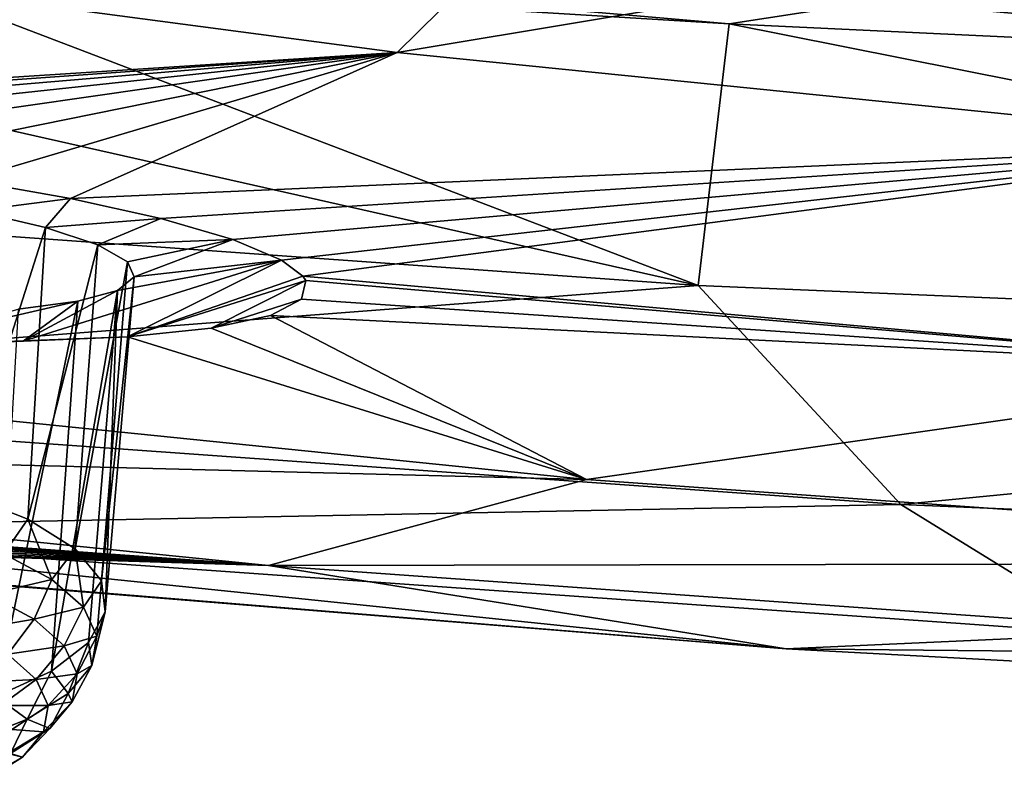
# Model space of a CAD drawing. Header units: metres. Extents: x -106 to 264, y -111 to 81.
# Tile 268 of 549: x 188.02 to 190.89, y -9.91 to -7.69. Entities that reach past the tile are written whole.
import ezdxf

# ---------------------------------------------------------------- set-up
doc = ezdxf.new("R2010")
doc.units = ezdxf.units.M
doc.layers.add('solid_20422013', color=7, linetype='CONTINUOUS')

msp = doc.modelspace()

# ---------------------------------------------------------------- linework, layer by layer
at = {"layer": 'solid_20422013'}
for points in [[(189.862808, -7.054649, 224.805771), (189.118057, -7.787766, 228.999527), (186.53801, -7.446224, 228.050858)], [(189.862808, -7.054649, 224.805771), (192.066238, -7.297112, 225.479233), (189.118057, -7.787766, 228.999527)], [(192.066238, -7.297112, 225.479233), (191.772629, -8.055866, 229.744202), (189.118057, -7.787766, 228.999527)], [(185.842651, -7.336525, 261.268463), (187.601563, -7.55298, 261.392761), (190.086212, -7.704647, 261.808441)], [(185.842651, -7.336525, 261.268463), (190.086212, -7.704647, 261.808441), (190.517609, -7.638051, 262.098877)], [(185.121048, -7.36662, 260.880585), (185.078796, -8.115819, 257.607513), (189.995087, -8.466437, 258.58139)], [(187.601563, -7.55298, 261.392761), (185.121048, -7.36662, 260.880585), (189.995087, -8.466437, 258.58139)], [(185.673309, -8.009084, 231.980362), (186.53801, -7.446224, 228.050858), (189.118057, -7.787766, 228.999527)], [(195.245529, -7.819661, 262.598938), (195.233917, -7.680362, 262.814514), (190.494476, -7.4985, 262.312988)], [(190.517609, -7.638051, 262.098877), (195.245529, -7.819661, 262.598938), (190.494476, -7.4985, 262.312988)], [(190.086212, -7.704647, 261.808441), (187.601563, -7.55298, 261.392761), (189.995087, -8.466437, 258.58139)], [(190.517609, -7.638051, 262.098877), (190.086212, -7.704647, 261.808441), (192.57132, -7.82203, 262.128845)], [(190.517609, -7.638051, 262.098877), (192.57132, -7.82203, 262.128845), (195.054642, -7.905578, 262.355408)], [(190.517609, -7.638051, 262.098877), (195.054642, -7.905578, 262.355408), (195.245529, -7.819661, 262.598938)], [(190.086212, -7.704647, 261.808441), (189.995087, -8.466437, 258.58139), (194.980255, -8.677778, 259.168427)], [(192.57132, -7.82203, 262.128845), (190.086212, -7.704647, 261.808441), (194.980255, -8.677778, 259.168427)], [(186.016266, -8.008291, 231.780991), (185.673309, -8.009084, 231.980362), (189.118057, -7.787766, 228.999527)], [(186.387527, -8.01938, 231.654266), (186.016266, -8.008291, 231.780991), (189.118057, -7.787766, 228.999527)], [(186.77034, -8.040813, 231.59787), (186.387527, -8.01938, 231.654266), (189.118057, -7.787766, 228.999527)], [(187.1427, -8.071431, 231.614395), (186.77034, -8.040813, 231.59787), (189.118057, -7.787766, 228.999527)], [(187.51442, -8.111905, 231.702881), (187.1427, -8.071431, 231.614395), (189.118057, -7.787766, 228.999527)], [(187.863144, -8.160318, 231.861572), (187.51442, -8.111905, 231.702881), (189.118057, -7.787766, 228.999527)], [(188.165985, -8.213053, 232.077042), (187.863144, -8.160318, 231.861572), (189.118057, -7.787766, 228.999527)], [(188.165985, -8.213053, 232.077042), (189.118057, -7.787766, 228.999527), (191.772629, -8.055866, 229.744202)], [(188.429916, -8.271464, 232.355728), (188.165985, -8.213053, 232.077042), (191.772629, -8.055866, 229.744202)], [(188.639709, -8.332258, 232.683212), (188.429916, -8.271464, 232.355728), (191.772629, -8.055866, 229.744202)], [(188.781616, -8.393274, 233.051941), (188.639709, -8.332258, 232.683212), (191.772629, -8.055866, 229.744202)], [(188.781616, -8.393274, 233.051941), (191.772629, -8.055866, 229.744202), (188.843155, -8.439038, 233.355713)], [(191.772629, -8.055866, 229.744202), (191.903183, -8.713554, 234.120209), (188.843155, -8.439038, 233.355713)], [(189.995087, -8.466437, 258.58139), (185.078796, -8.115819, 257.607513), (185.959076, -8.775709, 253.931168)], [(187.885544, -8.249002, 232.461792), (187.863144, -8.160318, 231.861572), (188.165985, -8.213053, 232.077042)], [(188.093185, -8.297729, 232.704346), (187.885544, -8.249002, 232.461792), (188.165985, -8.213053, 232.077042)], [(188.093185, -8.297729, 232.704346), (188.165985, -8.213053, 232.077042), (188.429916, -8.271464, 232.355728)], [(187.846817, -9.070897, 232.253632), (187.885544, -8.249002, 232.461792), (188.093185, -8.297729, 232.704346)], [(188.245636, -8.348202, 232.990143), (188.093185, -8.297729, 232.704346), (188.429916, -8.271464, 232.355728)], [(188.245636, -8.348202, 232.990143), (188.429916, -8.271464, 232.355728), (188.639709, -8.332258, 232.683212)], [(188.041656, -9.147024, 232.481476), (187.846817, -9.070897, 232.253632), (188.093185, -8.297729, 232.704346)], [(188.041656, -9.147024, 232.481476), (188.093185, -8.297729, 232.704346), (188.245636, -8.348202, 232.990143)], [(188.18045, -9.233655, 232.743973), (188.041656, -9.147024, 232.481476), (188.245636, -8.348202, 232.990143)], [(188.18045, -9.233655, 232.743973), (188.245636, -8.348202, 232.990143), (188.332489, -8.397305, 233.299438)], [(188.332489, -8.397305, 233.299438), (188.245636, -8.348202, 232.990143), (188.639709, -8.332258, 232.683212)], [(188.352295, -8.441357, 233.620392), (188.332489, -8.397305, 233.299438), (188.639709, -8.332258, 232.683212)], [(188.352295, -8.441357, 233.620392), (188.639709, -8.332258, 232.683212), (188.781616, -8.393274, 233.051941)], [(188.781616, -8.393274, 233.051941), (188.333008, -8.616164, 234.993973), (188.028702, -8.628983, 235.277756)], [(188.303879, -8.481476, 233.942215), (188.781616, -8.393274, 233.051941), (188.028702, -8.628983, 235.277756)], [(188.256729, -9.326756, 233.028915), (188.18045, -9.233655, 232.743973), (188.332489, -8.397305, 233.299438)], [(188.256729, -9.326756, 233.028915), (188.332489, -8.397305, 233.299438), (188.352295, -8.441357, 233.620392)], [(188.303879, -8.481476, 233.942215), (188.352295, -8.441357, 233.620392), (188.781616, -8.393274, 233.051941)], [(188.781616, -8.393274, 233.051941), (188.843155, -8.439038, 233.355713), (188.333008, -8.616164, 234.993973)], [(188.267944, -9.417565, 233.30928), (188.256729, -9.326756, 233.028915), (188.352295, -8.441357, 233.620392)], [(188.267944, -9.417565, 233.30928), (188.352295, -8.441357, 233.620392), (188.303879, -8.481476, 233.942215)], [(188.333008, -8.616164, 234.993973), (188.843155, -8.439038, 233.355713), (188.852203, -8.452134, 233.44783)], [(188.333008, -8.616164, 234.993973), (188.852203, -8.452134, 233.44783), (188.575958, -8.590491, 234.651337)], [(188.575958, -8.590491, 234.651337), (188.852203, -8.452134, 233.44783), (188.839996, -8.506511, 233.860703)], [(188.839996, -8.506511, 233.860703), (188.852203, -8.452134, 233.44783), (191.903183, -8.713554, 234.120209)], [(188.852203, -8.452134, 233.44783), (188.843155, -8.439038, 233.355713), (191.903183, -8.713554, 234.120209)], [(189.995087, -8.466437, 258.58139), (185.959076, -8.775709, 253.931168), (190.585754, -9.104343, 254.843979)], [(188.188126, -8.512678, 234.25058), (188.303879, -8.481476, 233.942215), (188.028702, -8.628983, 235.277756)], [(188.110855, -9.589723, 233.847733), (188.303879, -8.481476, 233.942215), (188.188126, -8.512678, 234.25058)], [(188.110855, -9.589723, 233.847733), (188.218628, -9.506474, 233.586121), (188.303879, -8.481476, 233.942215)], [(188.218628, -9.506474, 233.586121), (188.267944, -9.417565, 233.30928), (188.303879, -8.481476, 233.942215)], [(194.980255, -8.677778, 259.168427), (189.995087, -8.466437, 258.58139), (190.585754, -9.104343, 254.843979)], [(188.188126, -8.512678, 234.25058), (188.028702, -8.628983, 235.277756), (187.67865, -8.62946, 235.496613)], [(188.013809, -8.535903, 234.523453), (188.188126, -8.512678, 234.25058), (187.67865, -8.62946, 235.496613)], [(187.949203, -9.663785, 234.083023), (188.188126, -8.512678, 234.25058), (188.013809, -8.535903, 234.523453)], [(187.949203, -9.663785, 234.083023), (188.110855, -9.589723, 233.847733), (188.188126, -8.512678, 234.25058)], [(188.575958, -8.590491, 234.651337), (188.839996, -8.506511, 233.860703), (188.74942, -8.553676, 234.269028)], [(188.74942, -8.553676, 234.269028), (188.839996, -8.506511, 233.860703), (191.903183, -8.713554, 234.120209)], [(188.575958, -8.590491, 234.651337), (188.74942, -8.553676, 234.269028), (189.669907, -9.031466, 237.973236)], [(188.74942, -8.553676, 234.269028), (191.903183, -8.713554, 234.120209), (189.669907, -9.031466, 237.973236)], [(188.333008, -8.616164, 234.993973), (188.575958, -8.590491, 234.651337), (189.669907, -9.031466, 237.973236)], [(188.333008, -8.616164, 234.993973), (189.669907, -9.031466, 237.973236), (186.338013, -8.693118, 237.033447)], [(188.028702, -8.628983, 235.277756), (188.333008, -8.616164, 234.993973), (186.338013, -8.693118, 237.033447)], [(187.67865, -8.62946, 235.496613), (188.028702, -8.628983, 235.277756), (186.338013, -8.693118, 237.033447)], [(186.338013, -8.693118, 237.033447), (189.669907, -9.031466, 237.973236), (185.110733, -8.91645, 241.073578)], [(194.980255, -8.677778, 259.168427), (190.585754, -9.104343, 254.843979), (195.276733, -9.302426, 255.39418)], [(191.903183, -8.713554, 234.120209), (193.073288, -9.274829, 238.649216), (189.669907, -9.031466, 237.973236)], [(190.585754, -9.104343, 254.843979), (185.959076, -8.775709, 253.931168), (186.873856, -9.176023, 250.099716)], [(184.257797, -8.959661, 243.911575), (185.110733, -8.91645, 241.073578), (188.74321, -9.28259, 242.090576)], [(189.669907, -9.031466, 237.973236), (188.74321, -9.28259, 242.090576), (185.110733, -8.91645, 241.073578)], [(184.626968, -8.998393, 243.912338), (184.257797, -8.959661, 243.911575), (188.74321, -9.28259, 242.090576)], [(184.996658, -9.038419, 243.986938), (184.626968, -8.998393, 243.912338), (188.74321, -9.28259, 242.090576)], [(189.669907, -9.031466, 237.973236), (193.073288, -9.274829, 238.649216), (188.74321, -9.28259, 242.090576)], [(185.345795, -9.077479, 244.131119), (184.996658, -9.038419, 243.986938), (188.74321, -9.28259, 242.090576)], [(185.654495, -9.113409, 244.339966), (185.345795, -9.077479, 244.131119), (188.74321, -9.28259, 242.090576)], [(187.971741, -9.247798, 232.39061), (187.846817, -9.070897, 232.253632), (188.041656, -9.147024, 232.481476)], [(185.931091, -9.146975, 244.620255), (185.654495, -9.113409, 244.339966), (188.74321, -9.28259, 242.090576)], [(190.585754, -9.104343, 254.843979), (186.873856, -9.176023, 250.099716), (191.199371, -9.482431, 250.95079)], [(195.276733, -9.302426, 255.39418), (190.585754, -9.104343, 254.843979), (191.199371, -9.482431, 250.95079)], [(186.155457, -9.175427, 244.954926), (185.931091, -9.146975, 244.620255), (188.74321, -9.28259, 242.090576)], [(188.112473, -9.322511, 232.616196), (187.971741, -9.247798, 232.39061), (188.041656, -9.147024, 232.481476)], [(188.112473, -9.322511, 232.616196), (188.041656, -9.147024, 232.481476), (188.18045, -9.233655, 232.743973)], [(186.309174, -9.196429, 245.334473), (186.155457, -9.175427, 244.954926), (188.74321, -9.28259, 242.090576)], [(186.308029, -9.205103, 246.592499), (190.252136, -9.524944, 246.662384), (186.873856, -9.176023, 250.099716)], [(191.199371, -9.482431, 250.95079), (186.873856, -9.176023, 250.099716), (190.252136, -9.524944, 246.662384)], [(186.308029, -9.205103, 246.592499), (186.389069, -9.212077, 246.169189), (190.252136, -9.524944, 246.662384)], [(186.390518, -9.209148, 245.743515), (186.309174, -9.196429, 245.334473), (188.74321, -9.28259, 242.090576)], [(186.389069, -9.212077, 246.169189), (186.390518, -9.209148, 245.743515), (190.252136, -9.524944, 246.662384)], [(190.252136, -9.524944, 246.662384), (186.390518, -9.209148, 245.743515), (188.74321, -9.28259, 242.090576)], [(188.204132, -9.403709, 232.863724), (188.112473, -9.322511, 232.616196), (188.18045, -9.233655, 232.743973)], [(188.204132, -9.403709, 232.863724), (188.18045, -9.233655, 232.743973), (188.256729, -9.326756, 233.028915)], [(187.925293, -9.366767, 232.386902), (187.971741, -9.247798, 232.39061), (188.112473, -9.322511, 232.616196)], [(193.073288, -9.274829, 238.649216), (192.45253, -9.545918, 242.821991), (188.74321, -9.28259, 242.090576)], [(190.252136, -9.524944, 246.662384), (188.74321, -9.28259, 242.090576), (192.45253, -9.545918, 242.821991)], [(188.06044, -9.438515, 232.603516), (187.925293, -9.366767, 232.386902), (188.112473, -9.322511, 232.616196)], [(188.06044, -9.438515, 232.603516), (188.112473, -9.322511, 232.616196), (188.204132, -9.403709, 232.863724)], [(188.24321, -9.488274, 233.123703), (188.204132, -9.403709, 232.863724), (188.256729, -9.326756, 233.028915)], [(188.24321, -9.488274, 233.123703), (188.256729, -9.326756, 233.028915), (188.267944, -9.417565, 233.30928)], [(187.857056, -9.473403, 232.404129), (187.925293, -9.366767, 232.386902), (188.06044, -9.438515, 232.603516)], [(188.148453, -9.516491, 232.841232), (188.06044, -9.438515, 232.603516), (188.204132, -9.403709, 232.863724)], [(188.148453, -9.516491, 232.841232), (188.204132, -9.403709, 232.863724), (188.24321, -9.488274, 233.123703)], [(187.983887, -9.540739, 232.607422), (187.857056, -9.473403, 232.404129), (188.06044, -9.438515, 232.603516)], [(187.983887, -9.540739, 232.607422), (188.06044, -9.438515, 232.603516), (188.148453, -9.516491, 232.841232)], [(188.22821, -9.572953, 233.386139), (188.267944, -9.417565, 233.30928), (188.218628, -9.506474, 233.586121)], [(188.22821, -9.572953, 233.386139), (188.24321, -9.488274, 233.123703), (188.267944, -9.417565, 233.30928)], [(188.185989, -9.597699, 233.090881), (188.148453, -9.516491, 232.841232), (188.24321, -9.488274, 233.123703)], [(188.185989, -9.597699, 233.090881), (188.24321, -9.488274, 233.123703), (188.22821, -9.572953, 233.386139)], [(191.199371, -9.482431, 250.95079), (190.252136, -9.524944, 246.662384), (194.175934, -9.735418, 247.246994)], [(188.066498, -9.613919, 232.830521), (187.983887, -9.540739, 232.607422), (188.148453, -9.516491, 232.841232)], [(188.066498, -9.613919, 232.830521), (188.148453, -9.516491, 232.841232), (188.185989, -9.597699, 233.090881)], [(188.159698, -9.654494, 233.640945), (188.218628, -9.506474, 233.586121), (188.110855, -9.589723, 233.847733)], [(188.159698, -9.654494, 233.640945), (188.22821, -9.572953, 233.386139), (188.218628, -9.506474, 233.586121)], [(194.175934, -9.735418, 247.246994), (190.252136, -9.524944, 246.662384), (192.45253, -9.545918, 242.821991)], [(187.887817, -9.622507, 232.62767), (187.983887, -9.540739, 232.607422), (188.066498, -9.613919, 232.830521)], [(188.171585, -9.679018, 233.342911), (188.22821, -9.572953, 233.386139), (188.159698, -9.654494, 233.640945)], [(188.171585, -9.679018, 233.342911), (188.185989, -9.597699, 233.090881), (188.22821, -9.572953, 233.386139)], [(188.040329, -9.729763, 233.878326), (188.110855, -9.589723, 233.847733), (187.949203, -9.663785, 234.083023)], [(188.040329, -9.729763, 233.878326), (188.159698, -9.654494, 233.640945), (188.110855, -9.589723, 233.847733)], [(188.101715, -9.690133, 233.064819), (188.066498, -9.613919, 232.830521), (188.185989, -9.597699, 233.090881)], [(188.101715, -9.690133, 233.064819), (188.185989, -9.597699, 233.090881), (188.171585, -9.679018, 233.342911)], [(187.963593, -9.689632, 232.832306), (187.887817, -9.622507, 232.62767), (188.066498, -9.613919, 232.830521)], [(187.963593, -9.689632, 232.832306), (188.066498, -9.613919, 232.830521), (188.101715, -9.690133, 233.064819)], [(187.874664, -9.795867, 234.089157), (188.040329, -9.729763, 233.878326), (187.949203, -9.663785, 234.083023)], [(188.105804, -9.757323, 233.587601), (188.159698, -9.654494, 233.640945), (188.040329, -9.729763, 233.878326)], [(188.105804, -9.757323, 233.587601), (188.171585, -9.679018, 233.342911), (188.159698, -9.654494, 233.640945)], [(187.995895, -9.75954, 233.047226), (187.963593, -9.689632, 232.832306), (188.101715, -9.690133, 233.064819)], [(187.995895, -9.75954, 233.047226), (188.101715, -9.690133, 233.064819), (188.088196, -9.766451, 233.301346)], [(188.088196, -9.766451, 233.301346), (188.171585, -9.679018, 233.342911), (188.105804, -9.757323, 233.587601)], [(188.088196, -9.766451, 233.301346), (188.101715, -9.690133, 233.064819), (188.171585, -9.679018, 233.342911)], [(187.99115, -9.829605, 233.815567), (188.040329, -9.729763, 233.878326), (187.874664, -9.795867, 234.089157)], [(187.99115, -9.829605, 233.815567), (188.105804, -9.757323, 233.587601), (188.040329, -9.729763, 233.878326)], [(187.983505, -9.829543, 233.264175), (187.995895, -9.75954, 233.047226), (188.088196, -9.766451, 233.301346)], [(187.983505, -9.829543, 233.264175), (188.088196, -9.766451, 233.301346), (188.026459, -9.839941, 233.530991)], [(188.026459, -9.839941, 233.530991), (188.105804, -9.757323, 233.587601), (187.99115, -9.829605, 233.815567)], [(188.026459, -9.839941, 233.530991), (188.088196, -9.766451, 233.301346), (188.105804, -9.757323, 233.587601)], [(187.918869, -9.907777, 233.744934), (188.026459, -9.839941, 233.530991), (187.99115, -9.829605, 233.815567)], [(187.926865, -9.896952, 233.474808), (188.026459, -9.839941, 233.530991), (187.918869, -9.907777, 233.744934)], [(187.926865, -9.896952, 233.474808), (187.983505, -9.829543, 233.264175), (188.026459, -9.839941, 233.530991)]]:
    msp.add_3dface(points, dxfattribs=at)

doc.saveas('drawing.dxf')
